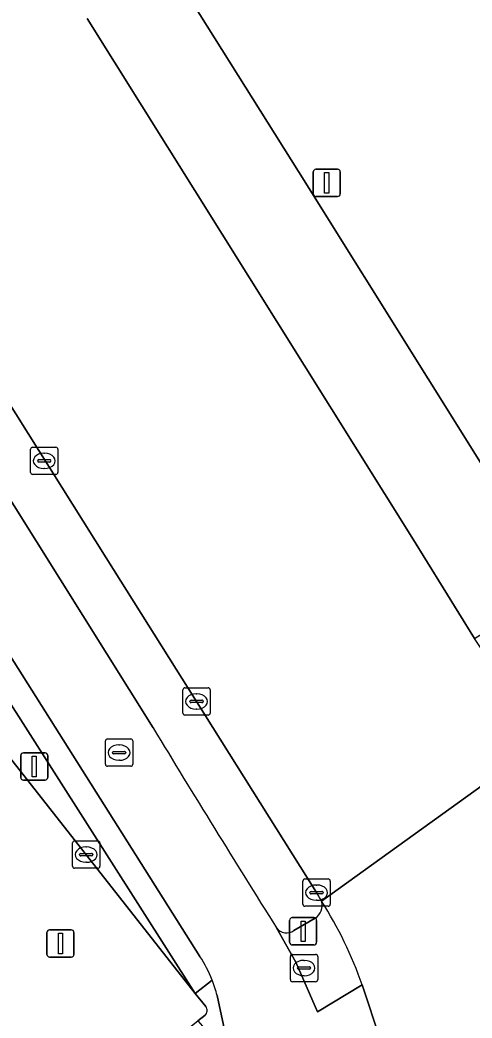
# Model space of a CAD drawing. Extents: x 159352 to 160617, y 385888 to 387323.
# Drawn here: x 160333.29 to 160349.85, y 386846.79 to 386883.36 of the extents above; entities that cross this region are included whole.
import ezdxf

# ---------------------------------------------------------------- set-up
doc = ezdxf.new("R2010")
doc.units = 0
for name, color, linetype in [('IMGEO_Berm_groen', 7, 'Continuous'), ('IMGEO_Fietspad_gesloten', 7, 'Continuous'), ('IMGEO_Groenvoorziening', 7, 'Continuous'), ('IMGEO_Haag', 7, 'Continuous'), ('IMGEO_Kolk', 7, 'Continuous'), ('IMGEO_Lichtmast', 7, 'Continuous'), ('IMGEO_OVBaan_gesloten', 7, 'Continuous'), ('IMGEO_Rijbaan_lokaal_open', 7, 'Continuous'), ('IMGEO_Rijbaan_regionaal_gesloten', 7, 'Continuous'), ('IMGEO_Rioolput', 7, 'Continuous'), ('IMGEO_Voetpad_open', 7, 'Continuous')]:
    doc.layers.add(name, color=color, linetype=linetype)

msp = doc.modelspace()

# ---------------------------------------------------------------- linework, layer by layer
at = {"layer": 'IMGEO_Berm_groen'}
for points in [[(160344.342, 386851.077), (160344.156, 386851.387), (160339.759, 386858.392), (160336.449, 386863.652), (160328.643, 386876.077), (160322.571, 386885.766), (160319.32, 386890.934), (160318.067, 386892.926), (160313.052, 386900.933), (160306.979, 386910.62), (160302.11, 386918.704), (160299.24, 386925.329), (160296.365, 386931.964), (160294.481, 386935.59), (160293.095, 386939.013), (160291.238, 386942.426), (160289.338, 386945.486), (160286.934, 386950.112), (160276.06, 386967.413), (160265.067, 386984.929)], [(160295.994, 386948.878), (160298.505, 386945.11), (160323.733, 386907.851), (160331.32, 386896.63), (160338.741, 386885.381), (160343.495, 386877.807), (160352.998, 386862.615), (160355.793, 386858.298)], [(160315.201, 386894.083), (160338.167, 386857.424)], [(160343.324, 386850.002), (160344.104, 386850.448)]]:
    msp.add_lwpolyline(points, dxfattribs=at)
for centre, radius, start, end in [((160750.139, 387106.809), 481.575, 211.18839, 212.21314), ((160343.793, 386850.925), 0.569, 303.0624, 15.4864), ((160343.053, 386850.35), 0.441, 215.1386, 307.9153)]:
    msp.add_arc(centre, radius, start, end, dxfattribs=at)
at = {"layer": 'IMGEO_Fietspad_gesloten'}
for points in [[(160338.167, 386857.424), (160315.201, 386894.083)], [(160312.784, 386892.038), (160313.674, 386890.647), (160325.545, 386871.741), (160339.881, 386849.047)], [(160346.823, 386844.565), (160346.827, 386844.716), (160346.776, 386845.08), (160346.498, 386845.983), (160345.828, 386848.004), (160344.19, 386847.019), (160343.396, 386848.837), (160342.693, 386850.096)], [(160340.514, 386847.616), (160340.929, 386845.673)]]:
    msp.add_lwpolyline(points, dxfattribs=at)
for centre, radius, start, end in [((160750.139, 387106.809), 481.575, 211.18839, 212.21314), ((160335.999, 386846.469), 4.66, 21.5943, 33.5885), ((160335.963, 386846.471), 4.692, 14.1228, 21.4104)]:
    msp.add_arc(centre, radius, start, end, dxfattribs=at)
at = {"layer": 'IMGEO_Groenvoorziening'}
for points in [[(160309.23, 386897.019), (160308.231, 386898.28), (160305.555, 386901.424), (160304.839, 386900.988), (160310.653, 386891.44), (160305.728, 386890.058), (160305.816, 386889.631), (160306.782, 386889.361), (160308.632, 386889.856), (160312.276, 386890.744), (160339.71, 386847.698), (160339.712, 386847.694), (160340.332, 386848.184)], [(160339.881, 386849.047), (160325.545, 386871.741), (160313.674, 386890.647), (160312.784, 386892.038)], [(160308.085, 386887.932), (160339.712, 386847.694), (160339.71, 386847.698), (160312.276, 386890.744), (160308.632, 386889.856)]]:
    msp.add_lwpolyline(points, dxfattribs=at)
msp.add_arc((160335.999, 386846.469), 4.66, 21.5943, 33.5885, dxfattribs=at)
at = {"layer": 'IMGEO_Haag'}
for points in [[(160309.23, 386897.019), (160308.231, 386898.28), (160305.555, 386901.424), (160304.839, 386900.988), (160310.653, 386891.44), (160305.728, 386890.058), (160305.816, 386889.631), (160306.782, 386889.361), (160308.632, 386889.856), (160312.276, 386890.744), (160339.71, 386847.698), (160339.712, 386847.694), (160340.332, 386848.184)], [(160339.881, 386849.047), (160325.545, 386871.741)]]:
    msp.add_lwpolyline(points, dxfattribs=at)
msp.add_arc((160335.999, 386846.469), 4.66, 21.5943, 33.5885, dxfattribs=at)
at = {"layer": 'IMGEO_Kolk'}
for p, q in [((160333.677, 386866.781), (160333.677, 386867.633)), ((160333.752, 386867.707), (160334.604, 386867.707)), ((160334.678, 386867.633), (160334.678, 386866.781)), ((160333.936, 386867.201), (160333.936, 386867.213)), ((160333.979, 386867.25), (160334.377, 386867.25)), ((160334.165, 386867.487), (160334.19, 386867.487)), ((160334.42, 386867.213), (160334.42, 386867.201)), ((160334.374, 386867.164), (160333.976, 386867.164)), ((160334.188, 386866.927), (160334.163, 386866.927)), ((160334.604, 386866.707), (160333.752, 386866.707)), ((160339.258, 386857.966), (160339.258, 386858.818)), ((160339.333, 386858.892), (160340.185, 386858.892)), ((160340.259, 386858.818), (160340.259, 386857.966)), ((160339.56, 386858.435), (160339.958, 386858.435)), ((160339.746, 386858.672), (160339.771, 386858.672)), ((160339.517, 386858.386), (160339.517, 386858.398)), ((160339.955, 386858.349), (160339.557, 386858.349)), ((160339.769, 386858.112), (160339.744, 386858.112)), ((160340.001, 386858.398), (160340.001, 386858.386)), ((160340.185, 386857.892), (160339.333, 386857.892)), ((160335.214, 386852.354), (160335.214, 386853.206)), ((160335.289, 386853.28), (160336.141, 386853.28)), ((160335.702, 386853.06), (160335.727, 386853.06)), ((160336.215, 386853.206), (160336.215, 386852.354)), ((160335.473, 386852.774), (160335.473, 386852.786)), ((160335.911, 386852.737), (160335.513, 386852.737)), ((160335.516, 386852.823), (160335.914, 386852.823)), ((160335.957, 386852.786), (160335.957, 386852.774)), ((160336.141, 386852.28), (160335.289, 386852.28)), ((160335.725, 386852.5), (160335.7, 386852.5)), ((160343.73, 386851.887), (160344.582, 386851.887)), ((160343.655, 386850.961), (160343.655, 386851.813)), ((160344.143, 386851.667), (160344.168, 386851.667)), ((160344.656, 386851.813), (160344.656, 386850.961)), ((160343.914, 386851.381), (160343.914, 386851.393)), ((160344.352, 386851.344), (160343.954, 386851.344)), ((160343.957, 386851.43), (160344.355, 386851.43)), ((160344.166, 386851.107), (160344.141, 386851.107)), ((160344.398, 386851.393), (160344.398, 386851.381)), ((160344.582, 386850.887), (160343.73, 386850.887))]:
    msp.add_line(p, q, dxfattribs=at)
for points in [[(160333.677, 386866.781), (160333.677, 386867.633)], [(160333.752, 386867.707), (160334.604, 386867.707)], [(160334.678, 386867.633), (160334.678, 386866.781)], [(160334.604, 386866.707), (160333.752, 386866.707)], [(160339.258, 386857.966), (160339.258, 386858.818)], [(160339.333, 386858.892), (160340.185, 386858.892)], [(160340.259, 386858.818), (160340.259, 386857.966)], [(160340.185, 386857.892), (160339.333, 386857.892)], [(160335.214, 386852.354), (160335.214, 386853.206)], [(160335.289, 386853.28), (160336.141, 386853.28)], [(160336.215, 386853.206), (160336.215, 386852.354)], [(160336.141, 386852.28), (160335.289, 386852.28)], [(160343.73, 386851.887), (160344.582, 386851.887)], [(160343.655, 386850.961), (160343.655, 386851.813)], [(160344.656, 386851.813), (160344.656, 386850.961)], [(160344.582, 386850.887), (160343.73, 386850.887)]]:
    msp.add_lwpolyline(points, dxfattribs=at)
for centre, radius, start, end in [((160333.754, 386867.631), 0.0765, 91.552, 178.448), ((160333.754, 386867.631), 0.0765, 91.552, 178.448), ((160334.602, 386867.631), 0.0765, 1.552, 88.448), ((160334.602, 386867.631), 0.0765, 1.552, 88.448), ((160333.976, 386867.21), 0.0403, 85.8775, 175.7526), ((160333.973, 386867.2), 0.0366, 178.938, 274.7102), ((160334.377, 386867.207), 0.043, 264.8664, 352.4533), ((160334.381, 386867.212), 0.0386, 1.7309, 96.639), ((160333.754, 386866.783), 0.0765, 181.552, 268.448), ((160333.754, 386866.783), 0.0765, 181.552, 268.448), ((160334.602, 386866.783), 0.0765, 271.552, 358.448), ((160334.602, 386866.783), 0.0765, 271.552, 358.448), ((160339.335, 386858.816), 0.0765, 91.552, 178.448), ((160339.335, 386858.816), 0.0765, 91.552, 178.448), ((160340.183, 386858.816), 0.0765, 1.552, 88.448), ((160340.183, 386858.816), 0.0765, 1.552, 88.448), ((160339.557, 386858.395), 0.0403, 85.8775, 175.7526), ((160339.962, 386858.397), 0.0386, 1.7309, 96.639), ((160339.554, 386858.385), 0.0366, 178.938, 274.7102), ((160339.958, 386858.392), 0.043, 264.8664, 352.4533), ((160339.335, 386857.968), 0.0765, 181.552, 268.448), ((160339.335, 386857.968), 0.0765, 181.552, 268.448), ((160340.183, 386857.968), 0.0765, 271.552, 358.448), ((160340.183, 386857.968), 0.0765, 271.552, 358.448), ((160335.291, 386853.204), 0.0765, 91.552, 178.448), ((160335.291, 386853.204), 0.0765, 91.552, 178.448), ((160336.139, 386853.204), 0.0765, 1.552, 88.448), ((160336.139, 386853.204), 0.0765, 1.552, 88.448), ((160335.513, 386852.783), 0.0403, 85.8775, 175.7526), ((160335.51, 386852.773), 0.0366, 178.938, 274.7102), ((160335.914, 386852.78), 0.043, 264.8664, 352.4533), ((160335.918, 386852.785), 0.0386, 1.7309, 96.639), ((160335.291, 386852.356), 0.0765, 181.552, 268.448), ((160335.291, 386852.356), 0.0765, 181.552, 268.448), ((160336.139, 386852.356), 0.0765, 271.552, 358.448), ((160336.139, 386852.356), 0.0765, 271.552, 358.448), ((160343.732, 386851.811), 0.0765, 91.552, 178.448), ((160343.732, 386851.811), 0.0765, 91.552, 178.448), ((160344.58, 386851.811), 0.0765, 1.552, 88.448), ((160344.58, 386851.811), 0.0765, 1.552, 88.448), ((160343.954, 386851.39), 0.0403, 85.8775, 175.7526), ((160343.951, 386851.38), 0.0366, 178.938, 274.7102), ((160344.355, 386851.387), 0.043, 264.8664, 352.4533), ((160344.359, 386851.392), 0.0386, 1.7309, 96.639), ((160343.732, 386850.963), 0.0765, 181.552, 268.448), ((160343.732, 386850.963), 0.0765, 181.552, 268.448), ((160344.58, 386850.963), 0.0765, 271.552, 358.448), ((160344.58, 386850.963), 0.0765, 271.552, 358.448)]:
    msp.add_arc(centre, radius, start, end, dxfattribs=at)
for centre, major_axis, ratio, start_param, end_param in [((160334.164, 386867.207), (-0.387, 0.002), 0.722429, 4.712389, 7.853982), ((160334.189, 386867.207), (-0.39, 0.002), 0.717154, 1.570796, 4.712389), ((160339.745, 386858.392), (-0.387, 0.002), 0.722429, 4.712389, 7.853982), ((160339.77, 386858.392), (-0.39, 0.002), 0.717154, 1.570796, 4.712389), ((160335.701, 386852.78), (-0.387, 0.002), 0.722429, 4.712389, 7.853982), ((160335.726, 386852.78), (-0.39, 0.002), 0.717154, 1.570796, 4.712389), ((160344.142, 386851.387), (-0.387, 0.002), 0.722429, 4.712389, 7.853982), ((160344.167, 386851.387), (-0.39, 0.002), 0.717154, 1.570796, 4.712389)]:
    msp.add_ellipse(centre, major_axis=major_axis, ratio=ratio, start_param=start_param, end_param=end_param, dxfattribs=at)
at = {"layer": 'IMGEO_Lichtmast'}
for p, q in [((160344.033, 386876.99), (160344.033, 386877.79)), ((160344.033, 386877.79), (160344.033, 386876.99)), ((160344.133, 386877.89), (160344.923, 386877.89)), ((160344.923, 386877.89), (160344.133, 386877.89)), ((160345.023, 386877.79), (160345.023, 386876.99)), ((160345.023, 386876.99), (160345.023, 386877.79)), ((160344.923, 386876.89), (160344.133, 386876.89)), ((160344.133, 386876.89), (160344.923, 386876.89)), ((160333.316, 386855.61), (160333.316, 386856.41)), ((160333.316, 386856.41), (160333.316, 386855.61)), ((160333.416, 386856.51), (160334.206, 386856.51)), ((160334.206, 386856.51), (160333.416, 386856.51)), ((160334.306, 386856.41), (160334.306, 386855.61)), ((160334.306, 386855.61), (160334.306, 386856.41)), ((160334.206, 386855.51), (160333.416, 386855.51)), ((160333.416, 386855.51), (160334.206, 386855.51)), ((160343.168, 386849.571), (160343.168, 386850.371)), ((160343.168, 386850.371), (160343.168, 386849.571)), ((160343.268, 386850.471), (160344.058, 386850.471)), ((160344.058, 386850.471), (160343.268, 386850.471)), ((160344.158, 386850.371), (160344.158, 386849.571)), ((160344.158, 386849.571), (160344.158, 386850.371)), ((160334.375, 386850.025), (160335.165, 386850.025)), ((160335.165, 386850.025), (160334.375, 386850.025)), ((160334.275, 386849.125), (160334.275, 386849.925)), ((160334.275, 386849.925), (160334.275, 386849.125)), ((160335.265, 386849.925), (160335.265, 386849.125)), ((160335.265, 386849.125), (160335.265, 386849.925)), ((160344.058, 386849.471), (160343.268, 386849.471)), ((160343.268, 386849.471), (160344.058, 386849.471)), ((160335.165, 386849.025), (160334.375, 386849.025)), ((160334.375, 386849.025), (160335.165, 386849.025))]:
    msp.add_line(p, q, dxfattribs=at)
for points in [[(160344.453, 386877.765), (160344.603, 386877.765), (160344.603, 386877.015), (160344.453, 386877.015), (160344.453, 386877.765)], [(160333.736, 386856.385), (160333.886, 386856.385), (160333.886, 386855.635), (160333.736, 386855.635), (160333.736, 386856.385)], [(160343.588, 386850.346), (160343.738, 386850.346), (160343.738, 386849.596), (160343.588, 386849.596), (160343.588, 386850.346)], [(160334.695, 386849.9), (160334.845, 386849.9), (160334.845, 386849.15), (160334.695, 386849.15), (160334.695, 386849.9)]]:
    msp.add_lwpolyline(points, dxfattribs=at)
for centre, start, end in [((160344.133, 386877.79), 90, 180), ((160344.133, 386877.79), 90, 180), ((160344.923, 386877.79), 0, 90), ((160344.923, 386877.79), 360, 90), ((160344.133, 386876.99), 180, 270), ((160344.133, 386876.99), 180, 270), ((160344.923, 386876.99), 270, 0), ((160344.923, 386876.99), 270, 0), ((160333.416, 386856.41), 90, 180), ((160333.416, 386856.41), 90, 180), ((160334.206, 386856.41), 0, 90), ((160334.206, 386856.41), 360, 90), ((160333.416, 386855.61), 180, 270), ((160333.416, 386855.61), 180, 270), ((160334.206, 386855.61), 270, 0), ((160334.206, 386855.61), 270, 0), ((160343.268, 386850.371), 90, 180), ((160343.268, 386850.371), 90, 180), ((160344.058, 386850.371), 0, 90), ((160344.058, 386850.371), 360, 90), ((160334.375, 386849.925), 90, 180), ((160334.375, 386849.925), 90, 180), ((160335.165, 386849.925), 0, 90), ((160335.165, 386849.925), 360, 90), ((160343.268, 386849.571), 180, 270), ((160343.268, 386849.571), 180, 270), ((160344.058, 386849.571), 270, 0), ((160344.058, 386849.571), 270, 0), ((160334.375, 386849.125), 180, 270), ((160334.375, 386849.125), 180, 270), ((160335.165, 386849.125), 270, 0), ((160335.165, 386849.125), 270, 0)]:
    msp.add_arc(centre, 0.1, start, end, dxfattribs=at)
at = {"layer": 'IMGEO_OVBaan_gesloten'}
msp.add_lwpolyline([(160335.753, 386883.409), (160347.652, 386864.416), (160349.946, 386860.703), (160352.998, 386862.615), (160343.495, 386877.807), (160338.741, 386885.381), (160331.32, 386896.63), (160323.733, 386907.851), (160298.505, 386945.11), (160295.994, 386948.878)], dxfattribs=at)
at = {"layer": 'IMGEO_Rijbaan_lokaal_open'}
for points in [[(160340.093, 386847.21), (160339.712, 386847.694), (160308.085, 386887.932)], [(160323.439, 386858.695), (160323.334, 386858.587), (160334.562, 386844.29), (160335.436, 386843.326), (160335.627, 386843.363), (160339.809, 386846.689), (160340.071, 386846.897)]]:
    msp.add_lwpolyline(points, dxfattribs=at)
msp.add_arc((160339.926, 386847.064), 0.221, 310.8727, 41.0861, dxfattribs=at)
at = {"layer": 'IMGEO_Rijbaan_regionaal_gesloten'}
for points in [[(160265.067, 386984.929), (160276.06, 386967.413), (160286.934, 386950.112), (160289.338, 386945.486), (160291.238, 386942.426), (160293.095, 386939.013), (160294.481, 386935.59), (160296.365, 386931.964), (160299.24, 386925.329), (160302.11, 386918.704), (160306.979, 386910.62), (160313.052, 386900.933), (160318.067, 386892.926), (160319.32, 386890.934), (160322.571, 386885.766), (160328.643, 386876.077), (160336.449, 386863.652), (160339.759, 386858.392), (160344.156, 386851.387), (160344.342, 386851.077), (160352.443, 386856.909), (160349.946, 386860.703), (160347.652, 386864.416), (160335.753, 386883.409)], [(160352.443, 386856.909), (160344.342, 386851.077)], [(160345.828, 386848.004), (160346.498, 386845.983), (160346.776, 386845.08), (160346.827, 386844.716), (160346.823, 386844.565), (160346.847, 386844.069)]]:
    msp.add_lwpolyline(points, dxfattribs=at)
msp.add_arc((160331.422, 386842.934), 15.272, 19.3903, 32.2234, dxfattribs=at)
at = {"layer": 'IMGEO_Rioolput'}
for p, q in [((160336.495, 386857.017), (160337.347, 386857.017)), ((160336.42, 386856.091), (160336.42, 386856.943)), ((160336.908, 386856.797), (160336.933, 386856.797)), ((160337.421, 386856.943), (160337.421, 386856.091)), ((160336.679, 386856.511), (160336.679, 386856.523)), ((160337.117, 386856.474), (160336.719, 386856.474)), ((160336.722, 386856.56), (160337.12, 386856.56)), ((160336.931, 386856.237), (160336.906, 386856.237)), ((160337.163, 386856.523), (160337.163, 386856.511)), ((160337.347, 386856.017), (160336.495, 386856.017)), ((160343.196, 386848.199), (160343.196, 386849.051)), ((160343.271, 386849.125), (160344.123, 386849.125)), ((160343.684, 386848.905), (160343.709, 386848.905)), ((160344.197, 386849.051), (160344.197, 386848.199)), ((160343.455, 386848.619), (160343.455, 386848.631)), ((160343.893, 386848.582), (160343.495, 386848.582)), ((160343.498, 386848.668), (160343.896, 386848.668)), ((160343.939, 386848.631), (160343.939, 386848.619)), ((160343.707, 386848.345), (160343.682, 386848.345)), ((160344.123, 386848.125), (160343.271, 386848.125))]:
    msp.add_line(p, q, dxfattribs=at)
for points in [[(160336.495, 386857.017), (160337.347, 386857.017)], [(160336.42, 386856.091), (160336.42, 386856.943)], [(160337.421, 386856.943), (160337.421, 386856.091)], [(160337.347, 386856.017), (160336.495, 386856.017)], [(160343.196, 386848.199), (160343.196, 386849.051)], [(160343.271, 386849.125), (160344.123, 386849.125)], [(160344.197, 386849.051), (160344.197, 386848.199)], [(160344.123, 386848.125), (160343.271, 386848.125)]]:
    msp.add_lwpolyline(points, dxfattribs=at)
for centre, radius, start, end in [((160336.497, 386856.941), 0.0765, 91.552, 178.448), ((160336.497, 386856.941), 0.0765, 91.552, 178.448), ((160337.345, 386856.941), 0.0765, 1.552, 88.448), ((160337.345, 386856.941), 0.0765, 1.552, 88.448), ((160336.719, 386856.52), 0.0403, 85.8775, 175.7526), ((160336.716, 386856.51), 0.0366, 178.938, 274.7102), ((160337.12, 386856.517), 0.043, 264.8664, 352.4533), ((160337.124, 386856.522), 0.0386, 1.7309, 96.639), ((160336.497, 386856.093), 0.0765, 181.552, 268.448), ((160336.497, 386856.093), 0.0765, 181.552, 268.448), ((160337.345, 386856.093), 0.0765, 271.552, 358.448), ((160337.345, 386856.093), 0.0765, 271.552, 358.448), ((160343.273, 386849.049), 0.0765, 91.552, 178.448), ((160343.273, 386849.049), 0.0765, 91.552, 178.448), ((160344.121, 386849.049), 0.0765, 1.552, 88.448), ((160344.121, 386849.049), 0.0765, 1.552, 88.448), ((160343.495, 386848.628), 0.0403, 85.8775, 175.7526), ((160343.492, 386848.618), 0.0366, 178.938, 274.7102), ((160343.896, 386848.625), 0.043, 264.8664, 352.4533), ((160343.9, 386848.63), 0.0386, 1.7309, 96.639), ((160343.273, 386848.201), 0.0765, 181.552, 268.448), ((160343.273, 386848.201), 0.0765, 181.552, 268.448), ((160344.121, 386848.201), 0.0765, 271.552, 358.448), ((160344.121, 386848.201), 0.0765, 271.552, 358.448)]:
    msp.add_arc(centre, radius, start, end, dxfattribs=at)
for centre, major_axis, ratio, start_param, end_param in [((160336.907, 386856.517), (-0.387, 0.002), 0.722429, 4.712389, 7.853982), ((160336.932, 386856.517), (-0.39, 0.002), 0.717154, 1.570796, 4.712389), ((160343.683, 386848.625), (-0.387, 0.002), 0.722429, 4.712389, 7.853982), ((160343.708, 386848.625), (-0.39, 0.002), 0.717154, 1.570796, 4.712389)]:
    msp.add_ellipse(centre, major_axis=major_axis, ratio=ratio, start_param=start_param, end_param=end_param, dxfattribs=at)
at = {"layer": 'IMGEO_Voetpad_open'}
for points in [[(160344.104, 386850.448), (160343.324, 386850.002)], [(160342.693, 386850.096), (160343.396, 386848.837), (160344.19, 386847.019), (160345.828, 386848.004)], [(160340.332, 386848.184), (160339.712, 386847.694), (160340.093, 386847.21)], [(160340.929, 386845.673), (160340.514, 386847.616)], [(160340.071, 386846.897), (160339.809, 386846.689), (160340.235, 386846.205), (160335.685, 386842.649), (160337.88, 386839.841), (160338.996, 386838.342)]]:
    msp.add_lwpolyline(points, dxfattribs=at)
for centre, radius, start, end in [((160343.793, 386850.925), 0.569, 303.0624, 15.4864), ((160331.422, 386842.934), 15.272, 19.3903, 32.2234), ((160343.053, 386850.35), 0.441, 215.1386, 307.9153), ((160335.963, 386846.471), 4.692, 14.1228, 21.4104), ((160339.926, 386847.064), 0.221, 310.8727, 41.0861)]:
    msp.add_arc(centre, radius, start, end, dxfattribs=at)

doc.saveas('drawing.dxf')
